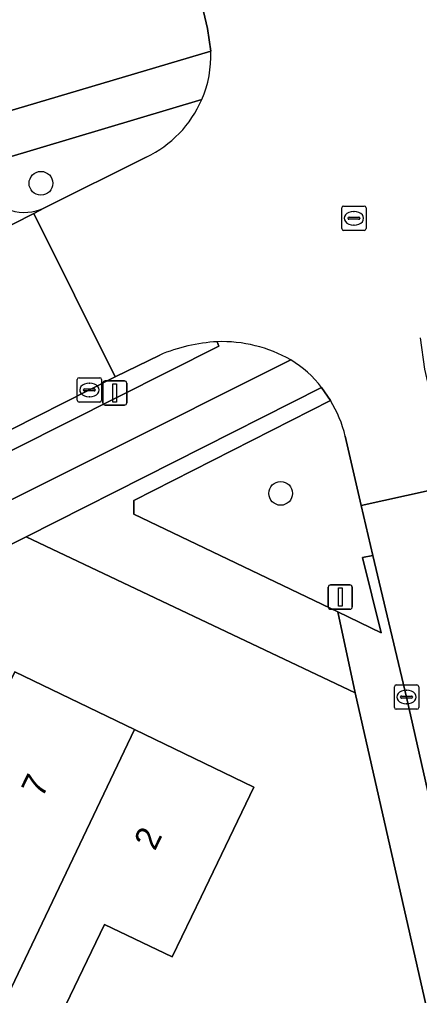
# Model space of a CAD drawing. Extents: x 157320 to 158835, y 386650 to 388491.
# Drawn here: x 157751.06 to 157767.5, y 387702.1 to 387742.21 of the extents above; entities that cross this region are included whole.
import ezdxf

# ---------------------------------------------------------------- set-up
doc = ezdxf.new("R2010")
doc.units = 0
for name, color, linetype in [('IMGEO_Berm_open', 7, 'Continuous'), ('IMGEO_Boom', 7, 'Continuous'), ('IMGEO_Erf', 7, 'Continuous'), ('IMGEO_Fietspad_open', 7, 'Continuous'), ('IMGEO_Groenvoorziening', 7, 'Continuous'), ('IMGEO_Kolk', 7, 'Continuous'), ('IMGEO_Lichtmast', 7, 'Continuous'), ('IMGEO_Pand', 7, 'Continuous'), ('IMGEO_Pand_nummerreeks', 7, 'Continuous'), ('IMGEO_Parkeervlak_open', 7, 'Continuous'), ('IMGEO_Rijbaan_lokaal_open', 7, 'Continuous'), ('IMGEO_Rioolput', 7, 'Continuous'), ('IMGEO_Voetpad_open', 7, 'Continuous')]:
    doc.layers.add(name, color=color, linetype=linetype)

msp = doc.modelspace()

# ---------------------------------------------------------------- linework, layer by layer
at = {"layer": 'IMGEO_Berm_open'}
for points in [[(157758.548, 387738.923), (157745.113, 387734.907), (157733.509, 387729.072), (157735.087, 387725.969), (157735.262, 387726.051)], [(157752.08, 387734.479), (157756.268, 387736.561)], [(157740.534, 387719.377), (157759.256, 387728.788), (157759.18, 387728.971)], [(157756.822, 387728.423), (157754.988, 387727.534), (157753.93, 387726.992), (157750.735, 387725.384)]]:
    msp.add_lwpolyline(points, dxfattribs=at)
for centre, radius, start, end in [((157754.284, 387740.758), 4.643, 295.3063, 336.7177), ((157751.251, 387736.167), 1.881, 252.4711, 296.1379), ((157759.557, 387722.002), 6.98, 93.0964, 113.0703)]:
    msp.add_arc(centre, radius, start, end, dxfattribs=at)
at = {"layer": 'IMGEO_Boom'}
for centre in [(157751.938, 387735.483), (157761.794, 387722.74)]:
    msp.add_circle(centre, 0.489, dxfattribs=at)
at = {"layer": 'IMGEO_Erf'}
msp.add_lwpolyline([(157768.381, 387699.017), (157764.859, 387714.548), (157751.329, 387720.948), (157738.665, 387714.671), (157711.366, 387700.916)], dxfattribs=at)
msp.add_lwpolyline([(157740.921, 387701.691), (157738.734, 387706.187), (157742.577, 387708.057), (157746.697, 387699.589), (157750.259, 387706.968), (157747.447, 387708.325), (157750.866, 387715.407), (157755.783, 387713.033), (157760.697, 387710.66), (157758.524, 387706.158), (157757.329, 387703.684), (157754.555, 387705.023), (157750.115, 387695.827), (157748.039, 387696.83), (157748.664, 387695.545), (157744.821, 387693.675)], close=True, dxfattribs=at)
at = {"layer": 'IMGEO_Fietspad_open'}
for points in [[(157758.92, 387740.909), (157744.598, 387736.668), (157725.897, 387727.259), (157720.79, 387724.695), (157707.924, 387718.231)], [(157705.11, 387713.922), (157693.173, 387707.86), (157695.454, 387707), (157706.959, 387712.815), (157708.85, 387716.685), (157719.067, 387721.809), (157733.509, 387729.072), (157745.113, 387734.907), (157758.548, 387738.923)], [(157759.18, 387728.971), (157759.256, 387728.788), (157740.534, 387719.377), (157711.843, 387704.997), (157689.342, 387693.698), (157686.319, 387692.175), (157687.224, 387690.567), (157713.444, 387703.783), (157738.499, 387716.361), (157762.207, 387728.221)]]:
    msp.add_lwpolyline(points, dxfattribs=at)
for centre, radius, start, end in [((157754.507, 387740.708), 4.417, 336.1693, 2.6123), ((157759.387, 387723.324), 5.651, 60.0672, 92.1009)]:
    msp.add_arc(centre, radius, start, end, dxfattribs=at)
at = {"layer": 'IMGEO_Groenvoorziening'}
msp.add_lwpolyline([(157763.844, 387726.552), (157755.762, 387722.45), (157755.751, 387721.881), (157764.14, 387717.866), (157765.927, 387717.011), (157765.157, 387720.104), (157765.578, 387720.19), (157765.102, 387722.238), (157764.448, 387725.091)], dxfattribs=at)
msp.add_arc((157759.492, 387723.897), 5.098, 13.5412, 31.3808, dxfattribs=at)
at = {"layer": 'IMGEO_Kolk'}
for p, q in [((157753.43, 387726.565), (157753.43, 387727.417)), ((157753.505, 387727.491), (157754.357, 387727.491)), ((157754.431, 387727.417), (157754.431, 387726.565)), ((157753.689, 387726.985), (157753.689, 387726.997)), ((157753.732, 387727.034), (157754.13, 387727.034)), ((157753.918, 387727.271), (157753.943, 387727.271)), ((157754.173, 387726.997), (157754.173, 387726.985)), ((157754.127, 387726.948), (157753.729, 387726.948)), ((157753.941, 387726.711), (157753.916, 387726.711)), ((157754.357, 387726.491), (157753.505, 387726.491)), ((157766.467, 387713.941), (157766.467, 387714.793)), ((157766.542, 387714.867), (157767.394, 387714.867)), ((157766.955, 387714.647), (157766.98, 387714.647)), ((157767.468, 387714.793), (157767.468, 387713.941)), ((157766.726, 387714.361), (157766.726, 387714.373)), ((157767.164, 387714.324), (157766.766, 387714.324)), ((157766.769, 387714.41), (157767.167, 387714.41)), ((157767.21, 387714.373), (157767.21, 387714.361)), ((157767.394, 387713.867), (157766.542, 387713.867)), ((157766.978, 387714.087), (157766.953, 387714.087))]:
    msp.add_line(p, q, dxfattribs=at)
for points in [[(157753.43, 387726.565), (157753.43, 387727.417)], [(157753.505, 387727.491), (157754.357, 387727.491)], [(157754.431, 387727.417), (157754.431, 387726.565)], [(157754.357, 387726.491), (157753.505, 387726.491)], [(157766.467, 387713.941), (157766.467, 387714.793)], [(157766.542, 387714.867), (157767.394, 387714.867)], [(157767.468, 387714.793), (157767.468, 387713.941)], [(157767.394, 387713.867), (157766.542, 387713.867)]]:
    msp.add_lwpolyline(points, dxfattribs=at)
for centre, radius, start, end in [((157753.507, 387727.415), 0.0765, 91.552, 178.448), ((157753.507, 387727.415), 0.0765, 91.552, 178.448), ((157754.355, 387727.415), 0.0765, 1.552, 88.448), ((157754.355, 387727.415), 0.0765, 1.552, 88.448), ((157753.729, 387726.994), 0.0403, 85.8775, 175.7526), ((157753.726, 387726.984), 0.0366, 178.938, 274.7102), ((157754.13, 387726.991), 0.043, 264.8664, 352.4533), ((157754.134, 387726.996), 0.0386, 1.7309, 96.639), ((157753.507, 387726.567), 0.0765, 181.552, 268.448), ((157753.507, 387726.567), 0.0765, 181.552, 268.448), ((157754.355, 387726.567), 0.0765, 271.552, 358.448), ((157754.355, 387726.567), 0.0765, 271.552, 358.448), ((157766.544, 387714.791), 0.0765, 91.552, 178.448), ((157766.544, 387714.791), 0.0765, 91.552, 178.448), ((157767.392, 387714.791), 0.0765, 1.552, 88.448), ((157767.392, 387714.791), 0.0765, 1.552, 88.448), ((157766.766, 387714.37), 0.0403, 85.8775, 175.7526), ((157766.763, 387714.36), 0.0366, 178.938, 274.7102), ((157767.167, 387714.367), 0.043, 264.8664, 352.4533), ((157767.171, 387714.372), 0.0386, 1.7309, 96.639), ((157766.544, 387713.943), 0.0765, 181.552, 268.448), ((157766.544, 387713.943), 0.0765, 181.552, 268.448), ((157767.392, 387713.943), 0.0765, 271.552, 358.448), ((157767.392, 387713.943), 0.0765, 271.552, 358.448)]:
    msp.add_arc(centre, radius, start, end, dxfattribs=at)
for centre, major_axis, ratio, start_param, end_param in [((157753.917, 387726.991), (-0.387, 0.002), 0.722429, 4.712389, 7.853982), ((157753.942, 387726.991), (-0.39, 0.002), 0.717154, 1.570796, 4.712389), ((157766.954, 387714.367), (-0.387, 0.002), 0.722429, 4.712389, 7.853982), ((157766.979, 387714.367), (-0.39, 0.002), 0.717154, 1.570796, 4.712389)]:
    msp.add_ellipse(centre, major_axis=major_axis, ratio=ratio, start_param=start_param, end_param=end_param, dxfattribs=at)
at = {"layer": 'IMGEO_Lichtmast'}
for p, q in [((157754.476, 387726.464), (157754.476, 387727.264)), ((157754.476, 387727.264), (157754.476, 387726.464)), ((157754.576, 387727.364), (157755.366, 387727.364)), ((157755.366, 387727.364), (157754.576, 387727.364)), ((157755.466, 387727.264), (157755.466, 387726.464)), ((157755.466, 387726.464), (157755.466, 387727.264)), ((157755.366, 387726.364), (157754.576, 387726.364)), ((157754.576, 387726.364), (157755.366, 387726.364)), ((157763.848, 387718.978), (157764.638, 387718.978)), ((157764.638, 387718.978), (157763.848, 387718.978)), ((157763.748, 387718.078), (157763.748, 387718.878)), ((157763.748, 387718.878), (157763.748, 387718.078)), ((157764.738, 387718.878), (157764.738, 387718.078)), ((157764.738, 387718.078), (157764.738, 387718.878)), ((157764.638, 387717.978), (157763.848, 387717.978)), ((157763.848, 387717.978), (157764.638, 387717.978))]:
    msp.add_line(p, q, dxfattribs=at)
for points in [[(157754.896, 387727.239), (157755.046, 387727.239), (157755.046, 387726.489), (157754.896, 387726.489), (157754.896, 387727.239)], [(157764.168, 387718.853), (157764.318, 387718.853), (157764.318, 387718.103), (157764.168, 387718.103), (157764.168, 387718.853)]]:
    msp.add_lwpolyline(points, dxfattribs=at)
for centre, start, end in [((157754.576, 387727.264), 90, 180), ((157754.576, 387727.264), 90, 180), ((157755.366, 387727.264), 0, 90), ((157755.366, 387727.264), 360, 90), ((157754.576, 387726.464), 180, 270), ((157754.576, 387726.464), 180, 270), ((157755.366, 387726.464), 270, 0), ((157755.366, 387726.464), 270, 0), ((157763.848, 387718.878), 90, 180), ((157763.848, 387718.878), 90, 180), ((157764.638, 387718.878), 0, 90), ((157764.638, 387718.878), 360, 90), ((157763.848, 387718.078), 180, 270), ((157763.848, 387718.078), 180, 270), ((157764.638, 387718.078), 270, 0), ((157764.638, 387718.078), 270, 0)]:
    msp.add_arc(centre, 0.1, start, end, dxfattribs=at)
at = {"layer": 'IMGEO_Pand'}
for points in [[(157748.039, 387696.83), (157755.783, 387713.033), (157750.866, 387715.407), (157747.447, 387708.325), (157750.259, 387706.968), (157746.697, 387699.589), (157742.577, 387708.057), (157738.734, 387706.187), (157740.921, 387701.691), (157744.821, 387693.675), (157748.664, 387695.545)], [(157748.039, 387696.83), (157750.115, 387695.827), (157754.555, 387705.023), (157757.329, 387703.684), (157758.524, 387706.158), (157760.697, 387710.66), (157755.783, 387713.033)]]:
    msp.add_lwpolyline(points, close=True, dxfattribs=at)
at = {"layer": 'IMGEO_Parkeervlak_open'}
for points in [[(157735.262, 387726.051), (157740.494, 387728.676), (157749.984, 387733.405), (157751.641, 387734.241), (157752.08, 387734.479)], [(157791.244, 387607.599), (157784.055, 387638.839), (157776.417, 387672.566), (157766.969, 387714.367), (157765.578, 387720.19), (157765.157, 387720.104), (157765.927, 387717.011), (157764.14, 387717.866), (157764.859, 387714.548), (157768.381, 387699.017), (157768.41, 387698.888), (157768.748, 387697.397), (157774.601, 387671.588), (157774.654, 387671.352), (157774.984, 387669.899), (157775.009, 387669.789), (157780.714, 387644.628), (157780.723, 387644.589), (157780.969, 387643.505), (157781, 387643.367), (157786.883, 387617.427)]]:
    msp.add_lwpolyline(points, dxfattribs=at)
msp.add_lwpolyline([(157755.751, 387721.881), (157755.762, 387722.45), (157763.844, 387726.552), (157763.477, 387727.084), (157751.329, 387720.948), (157764.859, 387714.548), (157764.14, 387717.866)], close=True, dxfattribs=at)
msp.add_arc((157751.251, 387736.167), 1.881, 252.4711, 296.1379, dxfattribs=at)
at = {"layer": 'IMGEO_Rijbaan_lokaal_open'}
for points in [[(157763.639, 387747.484), (157763.197, 387749.361), (157757.338, 387748.017), (157758.786, 387741.839), (157758.92, 387740.909)], [(157756.268, 387736.561), (157752.08, 387734.479), (157751.641, 387734.241), (157754.988, 387727.534), (157756.822, 387728.423)], [(157750.735, 387725.384), (157753.93, 387726.992), (157754.988, 387727.534), (157751.641, 387734.241), (157749.984, 387733.405), (157740.494, 387728.676), (157735.262, 387726.051), (157735.087, 387725.969), (157720.609, 387718.734), (157713.476, 387715.187), (157707.898, 387712.408)], [(157764.448, 387725.091), (157765.102, 387722.238), (157768.836, 387723.063), (157767.721, 387727.843), (157767.54, 387729.135)], [(157763.477, 387727.084), (157763.844, 387726.552)], [(157789.443, 387633.877), (157786.982, 387644.405), (157786.577, 387646.289), (157778.84, 387679.961), (157778.41, 387681.752), (157777.429, 387685.881), (157770.575, 387715.53), (157768.836, 387723.063), (157765.102, 387722.238), (157765.578, 387720.19), (157766.969, 387714.367), (157776.417, 387672.566), (157784.055, 387638.839), (157791.244, 387607.599), (157794.251, 387594.621), (157794.686, 387592.742)]]:
    msp.add_lwpolyline(points, dxfattribs=at)
for centre, radius, start, end in [((157754.507, 387740.708), 4.417, 336.1693, 2.6123), ((157754.284, 387740.758), 4.643, 295.3063, 336.7177), ((157759.557, 387722.002), 6.98, 93.0964, 113.0703), ((157759.387, 387723.324), 5.651, 60.0672, 92.1009), ((157760.078, 387724.565), 4.231, 36.5402, 59.7851), ((157759.492, 387723.897), 5.098, 13.5412, 31.3808)]:
    msp.add_arc(centre, radius, start, end, dxfattribs=at)
at = {"layer": 'IMGEO_Rioolput'}
for p, q in [((157764.303, 387733.62), (157764.303, 387734.472)), ((157764.378, 387734.546), (157765.23, 387734.546)), ((157764.791, 387734.326), (157764.816, 387734.326)), ((157765.304, 387734.472), (157765.304, 387733.62)), ((157764.562, 387734.04), (157764.562, 387734.052)), ((157765, 387734.003), (157764.602, 387734.003)), ((157764.605, 387734.089), (157765.003, 387734.089)), ((157765.046, 387734.052), (157765.046, 387734.04)), ((157765.23, 387733.546), (157764.378, 387733.546)), ((157764.814, 387733.766), (157764.789, 387733.766))]:
    msp.add_line(p, q, dxfattribs=at)
for points in [[(157764.303, 387733.62), (157764.303, 387734.472)], [(157764.378, 387734.546), (157765.23, 387734.546)], [(157765.304, 387734.472), (157765.304, 387733.62)], [(157765.23, 387733.546), (157764.378, 387733.546)]]:
    msp.add_lwpolyline(points, dxfattribs=at)
for centre, radius, start, end in [((157764.38, 387734.47), 0.0765, 91.552, 178.448), ((157764.38, 387734.47), 0.0765, 91.552, 178.448), ((157765.228, 387734.47), 0.0765, 1.552, 88.448), ((157765.228, 387734.47), 0.0765, 1.552, 88.448), ((157764.602, 387734.049), 0.0403, 85.8775, 175.7526), ((157764.599, 387734.039), 0.0366, 178.938, 274.7102), ((157765.003, 387734.046), 0.043, 264.8664, 352.4533), ((157765.007, 387734.051), 0.0386, 1.7309, 96.639), ((157764.38, 387733.622), 0.0765, 181.552, 268.448), ((157764.38, 387733.622), 0.0765, 181.552, 268.448), ((157765.228, 387733.622), 0.0765, 271.552, 358.448), ((157765.228, 387733.622), 0.0765, 271.552, 358.448)]:
    msp.add_arc(centre, radius, start, end, dxfattribs=at)
for centre, major_axis, ratio, start_param, end_param in [((157764.79, 387734.046), (-0.387, 0.002), 0.722429, 4.712389, 7.853982), ((157764.815, 387734.046), (-0.39, 0.002), 0.717154, 1.570796, 4.712389)]:
    msp.add_ellipse(centre, major_axis=major_axis, ratio=ratio, start_param=start_param, end_param=end_param, dxfattribs=at)
at = {"layer": 'IMGEO_Voetpad_open'}
msp.add_lwpolyline([(157750.993, 387745.339), (157737.888, 387738.654), (157731.591, 387735.493), (157726.272, 387732.824), (157724.216, 387731.792), (157723.663, 387731.515), (157725.897, 387727.259), (157744.598, 387736.668), (157758.92, 387740.909), (157758.786, 387741.839), (157757.338, 387748.017), (157754.884, 387747.374), (157753.34, 387746.577)], close=True, dxfattribs=at)
for points in [[(157762.207, 387728.221), (157738.499, 387716.361), (157713.444, 387703.783), (157687.224, 387690.567)], [(157685.683, 387687.979), (157687.838, 387689.089), (157710.131, 387700.293), (157710.377, 387700.417), (157711.356, 387700.911), (157711.366, 387700.916), (157738.665, 387714.671), (157751.329, 387720.948), (157763.477, 387727.084)]]:
    msp.add_lwpolyline(points, dxfattribs=at)
msp.add_arc((157760.078, 387724.565), 4.231, 36.5402, 59.7851, dxfattribs=at)

# ---------------------------------------------------------------- texts
at = {"layer": 'IMGEO_Pand_nummerreeks'}
for s, rotation, p in [('7', 64.23, (157751.99, 387710.192)), ('2', 64.2288, (157756.623, 387708.018))]:
    msp.add_text(s, height=1, rotation=rotation, dxfattribs=at).set_placement(p)

doc.saveas('drawing.dxf')
